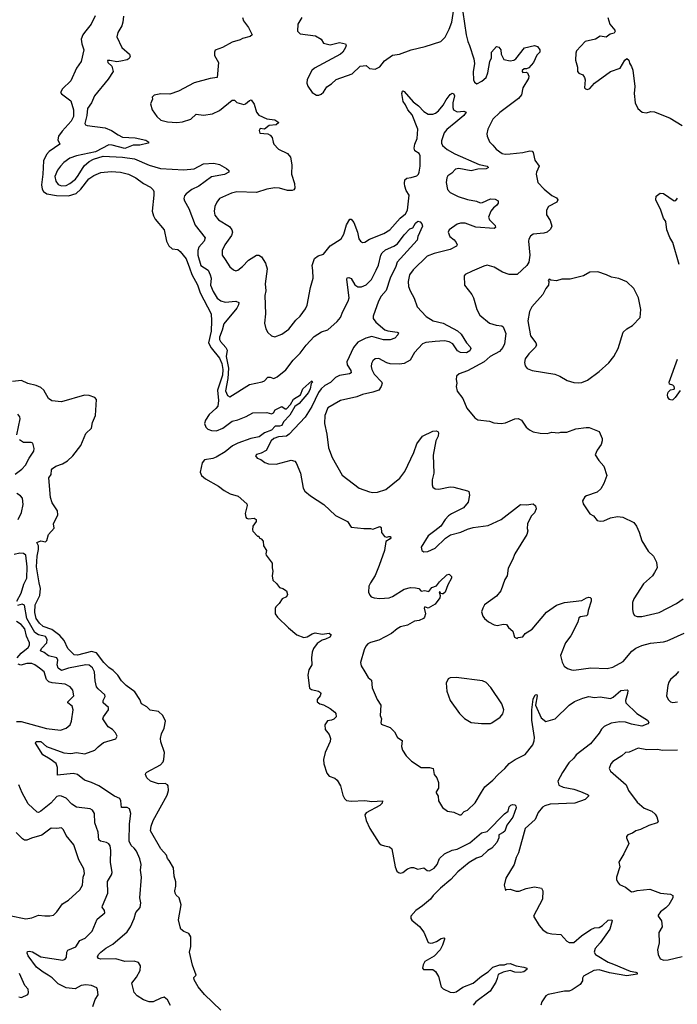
# Model space of a CAD drawing. Extents: x 2086813 to 2278017, y 548126 to 753336.
# Tile 333 of 461: x 2193043 to 2198743, y 706382 to 714915. Entities that reach past the tile are written whole.
import ezdxf

# ---------------------------------------------------------------- set-up
doc = ezdxf.new("R2010")
doc.units = 0

msp = doc.modelspace()

# ---------------------------------------------------------------- linework, layer by layer
at = {"layer": '0CON10XD'}
for points in [[(2195487.2, 714932.8), (2195454.2, 714875.8), (2195451.2, 714815), (2195475, 714791.2), (2195606.7, 714775), (2195656.7, 714745), (2195675, 714711.2), (2195735, 714696.2), (2195815, 714716), (2195867.5, 714705), (2195872.5, 714695), (2195866.7, 714675), (2195843.3, 714635), (2195825, 714616.7), (2195598, 714495), (2195576, 714475), (2195535, 714397.5), (2195532, 714365), (2195539.3, 714339.3), (2195578.8, 714285), (2195615, 714261.4), (2195635, 714260), (2195655, 714269.2), (2195675, 714288), (2195705, 714334.2), (2195745, 714360.6), (2195785, 714395.6), (2195924.4, 714445.6), (2195995, 714511.2), (2196045, 714517.5), (2196075, 714492.5), (2196125, 714486.7), (2196164.1, 714505.9), (2196205, 714558), (2196275, 714606.9), (2196335, 714616.7), (2196435, 714654.3), (2196558.5, 714681.5), (2196694.2, 714725.8), (2196732, 714765), (2196765, 714832), (2196787.8, 714895), (2196806, 715005)], [(2196885, 714980), (2196912.2, 714785), (2196926.5, 714725), (2196941.9, 714691.9), (2196979.2, 714575), (2196986.2, 714535), (2196974.2, 714464.2), (2196976.7, 714395), (2196985, 714372.5), (2197005, 714360), (2197047.5, 714382.5), (2197086.2, 714415), (2197102, 714455), (2197117.7, 714552.3), (2197132.5, 714585), (2197133.8, 714635), (2197175, 714683.8), (2197195, 714676), (2197213.8, 714655), (2197217.5, 714615), (2197240.7, 714570.7), (2197295, 714559.2), (2197325, 714564.2), (2197344.2, 714575.8), (2197418.6, 714671.4), (2197505, 714692), (2197532, 714682), (2197551.2, 714655), (2197552.5, 714635), (2197525, 714606.7), (2197496.2, 714545), (2197455, 714498.8), (2197435, 714488.8), (2197415, 714488.6), (2197399.2, 714475), (2197398, 714465), (2197405, 714456.2), (2197435, 714460), (2197445, 714453.3), (2197455.8, 714425), (2197452, 714405), (2197405.6, 714325), (2197392.5, 714265), (2197367.9, 714232.1), (2197205, 714110), (2197145, 714052.9), (2197100.8, 713965), (2197090.8, 713925), (2197094, 713905), (2197115.9, 713855.9), (2197145, 713828.8), (2197171.7, 713791.7), (2197225, 713755.8), (2197250.3, 713750.3), (2197295, 713751.8), (2197405, 713764), (2197465, 713778.7), (2197484.7, 713774.7), (2197493.8, 713765), (2197507.4, 713697.4), (2197546, 713645), (2197522, 713595), (2197518.8, 713575), (2197533.8, 713505), (2197590, 713445), (2197655, 713392), (2197695, 713371.2), (2197706.2, 713355), (2197698.8, 713335), (2197627.5, 713295), (2197608.1, 713265), (2197608.1, 713225), (2197641.9, 713175), (2197654.3, 713125), (2197645, 713100), (2197615.7, 713074.3), (2197585.7, 713064.3), (2197492.5, 713057.5), (2197471.7, 713038.3), (2197456.1, 713013.9), (2197452.5, 712995), (2197466.2, 712875), (2197456.2, 712815), (2197440, 712785), (2197355, 712707.5), (2197285, 712706.2), (2197228.5, 712728.5), (2197155, 712770), (2197095, 712786.9), (2197065, 712780), (2196965, 712736.7), (2196905, 712706.2), (2196896.7, 712695), (2196898, 712615), (2196961.2, 712535), (2196975.8, 712505.8), (2197005.7, 712405), (2197030.8, 712355), (2197115, 712284.4), (2197173.4, 712266.6), (2197221.5, 712261.5), (2197235, 712252.5), (2197256.2, 712195), (2197244.5, 712105), (2197231.4, 712075), (2197200.9, 712039.1), (2197121.4, 711995), (2197070.2, 711949.8), (2196925, 711870.8), (2196853, 711847), (2196830, 711825), (2196826.4, 711796.4), (2196833.3, 711765), (2196827.5, 711735), (2196833.8, 711695), (2196883.2, 711633.2), (2196919.1, 711549.1), (2196986.7, 711465), (2197015, 711448.8), (2197115, 711436.7), (2197151.7, 711421.7), (2197215, 711417.1), (2197255, 711420.8), (2197335, 711455.8), (2197365, 711458.8), (2197393.9, 711443.9), (2197433.3, 711385), (2197461.2, 711361.2), (2197495, 711344), (2197555, 711330.8), (2197615, 711330), (2197655, 711339.2), (2197713.6, 711333.6), (2197735, 711342), (2197785, 711342), (2197865, 711370), (2197952.3, 711382.3), (2197979.7, 711379.7), (2198065, 711347.5), (2198092.5, 711285), (2198093.3, 711265), (2198083.3, 711235), (2198048.8, 711185), (2198032.5, 711145), (2198063.3, 711095), (2198106.7, 711045), (2198133.3, 710965), (2198106.2, 710895), (2198080.5, 710849.5), (2198048.3, 710821.7), (2197955, 710790), (2197940.5, 710779.5), (2197920, 710745), (2197928.3, 710718.3), (2197985, 710633.3), (2198017.5, 710615), (2198050, 710575), (2198075, 710570), (2198105, 710573.3), (2198165, 710598.8), (2198225, 710610), (2198270, 710605), (2198367, 710557), (2198390, 710525), (2198412.5, 710475), (2198435, 710398.8), (2198489.5, 710309.5), (2198537.5, 710265), (2198564.2, 710215), (2198569.2, 710165), (2198546, 710125), (2198528, 710095), (2198450.8, 710025), (2198365, 709896), (2198355.6, 709865), (2198354.4, 709805), (2198361.2, 709771.2), (2198372.3, 709752.3), (2198395, 709743.3), (2198435, 709742), (2198585, 709779.2), (2198735, 709856.7), (2198795, 709896)], [(2193697.7, 714947.7), (2193663.1, 714875), (2193605, 714804.2), (2193591.1, 714785), (2193576, 714745), (2193580.8, 714705), (2193597.5, 714655), (2193575, 714553.3), (2193536, 714495), (2193485.4, 714384.6), (2193414.2, 714315), (2193397.5, 714285), (2193405, 714272), (2193485, 714212.5), (2193510.3, 714135), (2193508, 714075), (2193488.7, 714035), (2193410.2, 713949.8), (2193380.4, 713905), (2193371.9, 713875), (2193390, 713835), (2193296.8, 713773.2), (2193274.5, 713745.5), (2193248.8, 713691.2), (2193243.8, 713575), (2193232.5, 713485), (2193236.7, 713445), (2193249.1, 713425), (2193277.2, 713407.2), (2193362.8, 713392.8), (2193465, 713389.8), (2193531.5, 713408.5), (2193573.7, 713446.3), (2193641.8, 713535), (2193685, 713565.4), (2193745, 713589.6), (2193835, 713600.8), (2193917.5, 713595), (2193986.2, 713575), (2194048.8, 713545), (2194116.8, 713496.8), (2194176.7, 713465), (2194199.7, 713439.7), (2194206, 713425), (2194205.8, 713395.8), (2194192.3, 713255), (2194201.2, 713215), (2194217.5, 713185), (2194294.2, 713095), (2194315.6, 712995), (2194335.6, 712955), (2194365, 712930.6), (2194412.4, 712922.4), (2194435, 712905.8), (2194485, 712842.9), (2194514.2, 712765), (2194535.7, 712705.7), (2194585, 712616), (2194607.8, 712547.8), (2194701.1, 712365), (2194705.8, 712305), (2194701.1, 712215), (2194678.2, 712115), (2194702.3, 712072.3), (2194775, 711981.2), (2194794.8, 711935), (2194804.5, 711885), (2194801.4, 711835), (2194758.6, 711705), (2194765.2, 711614.8), (2194759.7, 711565), (2194744.2, 711545), (2194684, 711495), (2194653, 711445), (2194644.2, 711415.8), (2194655.9, 711385), (2194675, 711366.6), (2194705.6, 711355.6), (2194747.9, 711352.1), (2194803.6, 711375), (2194885, 711436.5), (2194935, 711448.5), (2195004.6, 711475.4), (2195065, 711508.8), (2195185, 711510), (2195225, 711500), (2195242.5, 711507.5), (2195256.7, 711535), (2195315, 711562), (2195345, 711542.5), (2195355, 711543.3), (2195390.3, 711579.7), (2195415, 711625.8), (2195476.7, 711665), (2195496.7, 711715), (2195575, 711786.7), (2195580, 711775), (2195568, 711762), (2195560.9, 711715), (2195545, 711685.6), (2195465, 711589.2), (2195428.1, 711561.9), (2195385, 711488.8), (2195330, 711430), (2195315, 711398.9), (2195295, 711391.4), (2195258.2, 711391.8), (2195225, 711358), (2195165.2, 711334.8), (2195119.6, 711300.4), (2195045, 711285.7), (2194934.8, 711245.2), (2194887.6, 711222.4), (2194825, 711170.6), (2194745, 711124.3), (2194716.6, 711113.4), (2194645, 711102), (2194623.3, 711075), (2194606.7, 710995), (2194620, 710965), (2194652.5, 710935), (2194765, 710873.8), (2194813.8, 710835), (2194866.2, 710805), (2194935.5, 710785.5), (2195010.7, 710720.7), (2195013.8, 710705), (2194996.7, 710635), (2195004, 710605), (2195010, 710595), (2195025, 710588.8), (2195074.1, 710595.9), (2195091.2, 710585), (2195091.2, 710565), (2195064.1, 710525.9), (2195060, 710495), (2195065, 710482.5), (2195105, 710440), (2195115, 710440), (2195120, 710425), (2195136.4, 710416.4), (2195152.5, 710395), (2195157.5, 710355), (2195181.2, 710315), (2195176.2, 710285), (2195180, 710275), (2195231.2, 710205), (2195230, 710165), (2195236.7, 710135), (2195231.2, 710095), (2195237.5, 710057.5), (2195269.3, 710029.3), (2195293.9, 709993.9), (2195325, 709986.7), (2195354.2, 709964.2), (2195364, 709935), (2195355.8, 709914.2), (2195317.5, 709895), (2195292.5, 709855), (2195263.9, 709826.1), (2195257, 709813), (2195257.5, 709765), (2195277, 709737), (2195372.5, 709645), (2195443.9, 709583.9), (2195505, 709561.2), (2195535, 709566), (2195577.2, 709592.8), (2195605, 709601.6), (2195665, 709590), (2195725, 709597.8), (2195742, 709585), (2195730, 709565), (2195695, 709546.2), (2195665, 709538.5), (2195621.9, 709508.1), (2195589.6, 709465), (2195577.8, 709435), (2195570.8, 709385), (2195575.8, 709325), (2195549.1, 709280.9), (2195540.8, 709235), (2195555, 709122.9), (2195570.9, 709110.9), (2195634, 709095), (2195650, 709085), (2195654.2, 709075), (2195648, 709055), (2195620.8, 709025), (2195622.5, 709005), (2195644.2, 708985), (2195676.7, 708976.7), (2195735, 708946.9), (2195774, 708915), (2195782.3, 708902.3), (2195786.2, 708875), (2195766.4, 708853.6), (2195745, 708844.2), (2195710.3, 708839.7), (2195687.5, 708805), (2195690, 708765), (2195725, 708721.2), (2195738.1, 708685), (2195735, 708660), (2195690.9, 708565), (2195675.3, 708505), (2195679.4, 708465), (2195706.2, 708385), (2195725, 708358.5), (2195775, 708341.8), (2195794.5, 708325), (2195822.7, 708275), (2195842.5, 708195), (2195859.2, 708165), (2195875, 708150), (2195915, 708141.8), (2196035, 708148.8), (2196095, 708140), (2196186.7, 708145), (2196185.7, 708125), (2196165.7, 708105), (2196047.1, 708042.9), (2196035.6, 708024.4), (2196047.5, 707975), (2196077.2, 707905), (2196160.2, 707780.2), (2196175.5, 707765), (2196204.4, 707754.4), (2196247.5, 707747.5), (2196270, 707730), (2196296.6, 707575), (2196312.1, 707535), (2196325, 707523.5), (2196345, 707520), (2196363.3, 707525), (2196403.3, 707555), (2196435, 707568), (2196455, 707568), (2196495, 707553.8), (2196545, 707566.2), (2196575, 707542.5), (2196595, 707538), (2196635, 707562.9), (2196661.4, 707595), (2196682.9, 707645), (2196724.7, 707685.3), (2196792.4, 707717.6), (2196835, 707726.7), (2196945, 707781.5), (2197045, 707868), (2197095, 707878.8), (2197245, 708033.8), (2197277.5, 708055), (2197286, 708095), (2197300.7, 708109.3), (2197315, 708114.4), (2197335, 708110.8), (2197343.1, 708103.1), (2197347.1, 708085), (2197318.1, 708005), (2197266, 707935)], [(2193941.5, 714945), (2193937.9, 714895), (2193927.5, 714862.5), (2193892.5, 714805), (2193884.2, 714765.8), (2193928.1, 714675), (2193993.8, 714615), (2194001.2, 714595), (2193991.2, 714578.8), (2193975, 714568.6), (2193920, 714555), (2193885, 714550.8), (2193825, 714562.5), (2193805, 714560), (2193807.5, 714545), (2193842.7, 714512.7), (2193854, 714465), (2193810.6, 714399.4), (2193690, 714255), (2193664.3, 714195), (2193630, 714145), (2193625.3, 714084.7), (2193607.5, 714015), (2193612.5, 714002.5), (2193626.7, 713996.7), (2193785, 713978.1), (2193839.6, 713955), (2193895, 713916.4), (2193935, 713897.1), (2194045, 713892.2), (2194135, 713870), (2194162.5, 713855), (2194157.5, 713845), (2194085, 713827.1), (2194025, 713827.5), (2193955, 713798.8), (2193845, 713829.1), (2193815, 713830.6), (2193701.1, 713768.9), (2193533.8, 713735), (2193477.1, 713715), (2193425, 713676.5), (2193395, 713645.6), (2193370.1, 713609.9), (2193348.4, 713555), (2193354.7, 713515), (2193375, 713487.5), (2193405, 713476.3), (2193445, 713479.5), (2193477.3, 713495), (2193525.5, 713534.5), (2193550.9, 713565), (2193601.9, 713648.1), (2193645, 713685.6), (2193683.8, 713706.2), (2193765, 713732.2), (2193933.1, 713723.1), (2194039.2, 713709.2), (2194165.3, 713655.3), (2194264.7, 713624.7), (2194465, 713612.7), (2194555, 713622.8), (2194635, 713664.5), (2194725, 713671.9), (2194775, 713660), (2194836.2, 713625), (2194855, 713607.5), (2194855, 713593.3), (2194817.8, 713572.2), (2194706.5, 713553.5), (2194595, 713471.2), (2194535, 713443.1), (2194484.6, 713405.4), (2194472.4, 713387.6), (2194465.8, 713365), (2194471.4, 713345), (2194509.8, 713279.8), (2194564.4, 713135), (2194650.6, 713025), (2194641.1, 712995), (2194594.5, 712945), (2194586.2, 712915), (2194586.6, 712875), (2194612, 712785), (2194675.2, 712745.2), (2194695.2, 712705.2), (2194702.9, 712675), (2194698, 712615), (2194718.5, 712558.5), (2194755, 712501.5), (2194787.4, 712477.4), (2194825, 712468.2), (2194916.8, 712476.8), (2194941.2, 712465), (2194939.2, 712445), (2194923.6, 712415), (2194811.2, 712278.8), (2194798.6, 712225), (2194774.2, 712165), (2194774.2, 712145), (2194782.6, 712125), (2194830.7, 712075), (2194839.9, 712049.9), (2194833.9, 711996.1), (2194853.9, 711895), (2194847.1, 711805), (2194827.6, 711697.6), (2194845, 711657.5), (2194865, 711647.8), (2195035, 711752.5), (2195145, 711775.4), (2195164, 711786), (2195195, 711816.9), (2195215, 711817.1), (2195245, 711805.7), (2195275, 711819.2), (2195350.2, 711879.8), (2195413.3, 711965), (2195475, 712025.8), (2195525, 712093.8), (2195595, 712170), (2195658.8, 712211.2), (2195715, 712228.6), (2195795, 712298.9), (2195825, 712335.7), (2195843, 712387)], [(2194974.2, 714934.2), (2194984, 714905), (2195025, 714847.5), (2195057.5, 714785), (2195041.7, 714768.3), (2194975, 714752.5), (2194955, 714740), (2194885, 714720), (2194800, 714675), (2194738.3, 714651.7), (2194730, 714635), (2194731.2, 714605), (2194766.7, 714545), (2194755.8, 714414.2), (2194694.3, 714405.7), (2194555, 714368.1), (2194418.8, 714295), (2194345, 714270), (2194265, 714273.8), (2194208.3, 714261.7), (2194190, 714245), (2194192.5, 714225), (2194177.5, 714185), (2194190.8, 714135), (2194232.9, 714075), (2194265, 714044.4), (2194325, 714028.9), (2194405, 714023.1), (2194455, 714028.6), (2194525, 714054.3), (2194572.5, 714097.5), (2194635, 714086.9), (2194715, 714098.9), (2194775, 714128.6), (2194885, 714218.8), (2194905, 714216.7), (2194925, 714197.5), (2194985, 714180), (2195000, 714185), (2195033.9, 714216.1), (2195049.3, 714219.3), (2195075, 714182.5), (2195094.3, 714114.3), (2195115, 714088.8), (2195185, 714055.8), (2195255, 714046), (2195290, 714025), (2195265, 714003.3), (2195205, 713996.7), (2195165, 713967.5), (2195128.3, 713971.7), (2195117.5, 713955), (2195123, 713933), (2195195, 713926.7), (2195212.5, 713915), (2195230, 713895), (2195238.8, 713855), (2195247.1, 713837.1), (2195285, 713793.3), (2195364.4, 713754.4), (2195390, 713725), (2195402.1, 713657.9), (2195398.9, 713575), (2195424.2, 713495), (2195428.8, 713455), (2195418.8, 713441.2), (2195403.9, 713436.1), (2195363.9, 713436.1), (2195295.5, 713455.5), (2195255, 713458.1), (2195185, 713446.9), (2195095, 713417.1), (2194925, 713422.5), (2194878.5, 713411.5), (2194774.4, 713365), (2194752.5, 713335), (2194735.4, 713295), (2194728.5, 713255), (2194735, 713220), (2194765, 713181.4), (2194862.6, 713122.6), (2194882.9, 713095), (2194887.1, 713075), (2194877.5, 713045), (2194822.2, 712965), (2194797.5, 712915), (2194798.6, 712875), (2194825, 712836), (2194865, 712772.5), (2194895, 712746.7), (2194915, 712738.8), (2194935, 712743.8), (2194975, 712775.8), (2195027.5, 712832.5), (2195095, 712874.2), (2195115.7, 712875.7), (2195140, 712860), (2195174.7, 712804.7), (2195186.8, 712755), (2195170, 712625), (2195176.4, 712565), (2195169.1, 712525), (2195173.8, 712365), (2195166.2, 712285), (2195176.7, 712235), (2195192.5, 712205), (2195225, 712176.7), (2195255, 712167.5), (2195315, 712190), (2195375, 712233.3), (2195437.6, 712312.4), (2195474.2, 712345), (2195521.3, 712408.7), (2195535, 712442.5), (2195564.5, 712595.5), (2195588.1, 712675), (2195585, 712742.5), (2195578.5, 712785), (2195599.2, 712845), (2195630.9, 712869.1), (2195675, 712882.5), (2195733.7, 712956.4), (2195830, 713015), (2195851.5, 713055), (2195875, 713136.7), (2195905, 713187.5), (2195915, 713187.5), (2195937.9, 713157.9), (2195970, 713075), (2195982.5, 713015), (2195995.8, 712995.8), (2196015, 712983.8), (2196035, 712986.2), (2196075.7, 713014.3), (2196198.9, 713061.1), (2196250.8, 713095), (2196340, 713195), (2196386.2, 713233.8), (2196404.5, 713265), (2196418.6, 713395), (2196394.3, 713435), (2196381.4, 713471.4), (2196377.5, 713495), (2196382, 713528), (2196397.3, 713542.7), (2196435, 713546.5), (2196485, 713562.2), (2196498.9, 713575), (2196506, 713594), (2196513.2, 713645), (2196513.1, 713735), (2196505, 713756), (2196468.6, 713778.6), (2196461.4, 713801.4), (2196466.7, 713835), (2196487.1, 713885), (2196495.4, 713965), (2196445, 714090.8), (2196407.5, 714135), (2196387.6, 714177.6), (2196367.1, 714205), (2196355.8, 714275), (2196361.2, 714295), (2196365, 714298.8), (2196375, 714293.8), (2196453.1, 714203.1), (2196499.6, 714169.6), (2196545, 714118.8), (2196585, 714096.7), (2196625, 714096.7), (2196646.7, 714105), (2196673.9, 714126.1), (2196715, 714173.8), (2196739.1, 714220.9), (2196775, 714266.2), (2196791.7, 714278.3), (2196803.3, 714275), (2196811.5, 714255), (2196796.9, 714195), (2196796.1, 714155), (2196802.5, 714135), (2196835, 714116.9), (2196893.3, 714123.3), (2196913.8, 714115), (2196893.5, 714085), (2196822.6, 714027.4), (2196745, 713962.1), (2196722.4, 713935), (2196698.8, 713865), (2196697.8, 713845), (2196706.9, 713825), (2196749.7, 713789.7), (2196815, 713752), (2197025, 713661.5), (2197095, 713646.4), (2197106.2, 713635), (2197085, 713621.8), (2197015, 713618.5), (2196955, 713606.5), (2196850, 713625), (2196821.5, 713618.5), (2196790, 713585), (2196755, 713561.2), (2196744.5, 713545.5), (2196739.4, 713505), (2196752.1, 713442.1), (2196775, 713416.2), (2196845, 713383.8), (2196925, 713357.5), (2197002.6, 713342.6), (2197035, 713328.1), (2197055, 713330), (2197125, 713361.8), (2197165, 713359.5), (2197189.2, 713345), (2197190.6, 713325), (2197176.9, 713305), (2197148.6, 713285), (2197126.8, 713255), (2197107.3, 713205), (2197115, 713181.9), (2197165, 713131.2), (2197166.9, 713115), (2197155.8, 713105), (2196996.9, 713116.9), (2196905, 713153.1), (2196865, 713152.2), (2196835, 713143.1), (2196766.2, 713095), (2196757.5, 713075), (2196770.8, 713035), (2196807.8, 713007.8), (2196827.1, 712985), (2196834.2, 712965), (2196828.7, 712951.3), (2196775, 712924.5), (2196635, 712889.6), (2196574.2, 712865), (2196452.7, 712747.3), (2196421.1, 712705), (2196408.8, 712645), (2196414, 712604), (2196427.1, 712565), (2196461.9, 712501.9), (2196487.2, 712427.2), (2196565, 712342.2), (2196628, 712305), (2196715, 712283.8), (2196838.3, 712218.3), (2196869.7, 712189.8), (2196915, 712114.2), (2196948.7, 712078.7), (2196954.3, 712065), (2196945.6, 712045), (2196915, 712029.3), (2196865, 712031.5), (2196836.5, 712046.5), (2196796.7, 712105), (2196765, 712123.5), (2196725, 712132.7), (2196645, 712127.6), (2196563.1, 712116.9), (2196533.5, 712106.5), (2196465, 712031.9), (2196426.6, 711963.4), (2196375, 711936), (2196335, 711931.2), (2196255, 711934), (2196225, 711942), (2196155, 711978.6), (2196125, 711975.8), (2196105, 711958.8), (2196091.9, 711935), (2196089.1, 711910.9), (2196095, 711883.3), (2196115, 711844.2), (2196180.8, 711775), (2196184.2, 711765), (2196177.5, 711735), (2196155, 711704.2), (2196103.7, 711686.3), (2196015, 711667.5), (2195965, 711647.5), (2195825, 711615.7), (2195715, 711551.2), (2195687.5, 711485), (2195684.1, 711415.9), (2195705.8, 711324.2), (2195719.2, 711205), (2195750.9, 711120.9), (2195837, 710967), (2195985, 710855.8), (2196075, 710822.5), (2196105, 710818), (2196145, 710822), (2196217, 710843), (2196338.2, 710941.8), (2196380.5, 710999.5), (2196458.1, 711165), (2196485, 711240), (2196535, 711306.2), (2196625, 711348), (2196653, 711353), (2196667.5, 711345), (2196672.5, 711335), (2196670, 711305), (2196651.2, 711265), (2196628.3, 711141.7), (2196633.1, 710985), (2196618.8, 710928.8), (2196618, 710885), (2196624.1, 710864.1), (2196645, 710848.8), (2196675, 710846), (2196773, 710867), (2196805, 710864.3), (2196925, 710832.5), (2196936.2, 710825), (2196943.3, 710795), (2196929.2, 710735), (2196890.8, 710685), (2196785, 710634.2), (2196758.8, 710615), (2196732, 710585), (2196694, 710525), (2196642, 710485), (2196585, 710443.3), (2196524, 710345), (2196527.5, 710315), (2196545, 710303.8), (2196580, 710305), (2196645, 710336.7), (2196735, 710422.5), (2196778.3, 710451.7), (2196866.7, 710475), (2196925, 710500.6), (2196975, 710514.5), (2197105, 710532.2), (2197217.6, 710582.4), (2197385, 710713.8), (2197435, 710711.2), (2197495, 710718.9), (2197515, 710702.5), (2197521.1, 710675), (2197505, 710641.2), (2197477.5, 710612.5), (2197444.3, 710545), (2197441.2, 710505), (2197446.7, 710485), (2197437.5, 710455), (2197333.8, 710285), (2197316, 710235), (2197277.9, 710162.1), (2197269.2, 710095), (2197249.2, 710065), (2197212.5, 709965), (2197175, 709919.2), (2197073.3, 709845), (2197056.2, 709815), (2197046.7, 709785), (2197058.8, 709745), (2197073.3, 709725), (2197107.9, 709697.9), (2197155, 709672), (2197184.1, 709664.1), (2197235, 709676.2), (2197263.3, 709673.3), (2197278.8, 709648.8), (2197317.5, 709615), (2197332.5, 709565), (2197355, 709552.5), (2197365, 709560), (2197405, 709566.7), (2197423.6, 709596.4), (2197485, 709634), (2197610.3, 709779.7), (2197695, 709842), (2197765, 709864.3), (2197915, 709882), (2197955, 709906.2), (2197975, 709910), (2197988.8, 709908.8), (2197998, 709898), (2197996.2, 709875)], [(2198140.8, 714935), (2198158.8, 714875), (2198201.2, 714825), (2198203.3, 714815), (2198195, 714797.5), (2198160.5, 714789.5), (2198125.8, 714764.2), (2198075, 714772), (2198035, 714746.2), (2197945, 714725.8), (2197870.6, 714645), (2197863.3, 714625), (2197859.4, 714565), (2197877.5, 714505), (2197878.6, 714465), (2197890.3, 714450.3), (2197925, 714436.2), (2197938.8, 714415), (2197943.8, 714395), (2197940, 714325), (2197947, 714317), (2197965, 714310), (2197985, 714317.5), (2198024.2, 714365.8), (2198163.3, 714465), (2198247.5, 714495), (2198287.5, 714565), (2198305, 714577.5), (2198322.5, 714565), (2198328.3, 714538.3), (2198345, 714510), (2198358.3, 714478.3), (2198375.9, 714335.9), (2198370, 714275), (2198377.5, 714195), (2198400, 714145), (2198437.5, 714115), (2198475, 714109.2), (2198515, 714119.2), (2198545, 714115.7), (2198682.2, 714062.2), (2198785, 713998.8)], [(2198758, 712795), (2198704.2, 712985), (2198678.3, 713028.3), (2198652.9, 713095), (2198642.9, 713165), (2198622.9, 713195), (2198600.8, 713265), (2198557.5, 713355), (2198560, 713385), (2198595, 713412.5), (2198625, 713407.5), (2198715, 713346.7), (2198730.7, 713349.3), (2198745, 713367.5)], [(2195843, 712387), (2195888.9, 712475), (2195898.1, 712505), (2195878.9, 712665), (2195882.4, 712677.6), (2195895, 712680.6), (2195915, 712672.2), (2195947.2, 712617.2), (2195975, 712600.5), (2196005, 712600), (2196045, 712617.8), (2196091.1, 712665), (2196134.1, 712745), (2196152.5, 712787.5), (2196174.2, 712875), (2196185.4, 712895), (2196215, 712920.3), (2196285, 712951.3), (2196317.4, 712972.6), (2196375, 713052.1), (2196425, 713103.8), (2196449.4, 713110.6), (2196475, 713152), (2196495, 713168.8), (2196515, 713163.3), (2196529.2, 713145), (2196534.2, 713125), (2196494.7, 713035.3), (2196487.5, 713005), (2196313.8, 712813.8), (2196301.9, 712775), (2196254.6, 712675), (2196220.4, 712569.6), (2196175, 712519.2), (2196153.3, 712475), (2196106.4, 712346.4), (2196105.9, 712325.9), (2196130.8, 712295), (2196208.5, 712228.5), (2196235, 712218), (2196315, 712208), (2196325, 712200), (2196322, 712185), (2196295, 712156.5), (2196255, 712139.5), (2196195, 712140.3), (2196095, 712169.5), (2196044.5, 712155.5), (2195975, 712120.8), (2195935, 712074.4), (2195879.8, 711950.2), (2195881.8, 711925), (2195913.3, 711875), (2195915.8, 711855), (2195902.8, 711847.2), (2195815, 711832.7), (2195779.4, 711815), (2195737.9, 711772.1), (2195687.3, 711745), (2195656.1, 711715), (2195634.2, 711685), (2195575, 711563.8), (2195518.2, 711471.8), (2195377.9, 711322.1), (2195355, 711307.1), (2195285, 711300.6), (2195245, 711285.3), (2195223.9, 711265), (2195178.2, 711181.8), (2195135, 711158.8), (2195095, 711146.2), (2195086.7, 711135), (2195102.5, 711115), (2195133.6, 711103.6), (2195167.7, 711077.7), (2195200, 711065), (2195265, 711062.5), (2195395, 711099.2), (2195428.8, 711088.8), (2195440, 711075), (2195477.1, 710985), (2195498.6, 710855), (2195515, 710828), (2195562.5, 710787.5), (2195678.8, 710715), (2195779.1, 710619.1), (2195883.3, 710565), (2195915, 710517.5), (2196025, 710506), (2196085, 710506.7), (2196105, 710500), (2196165, 710524.2), (2196175.6, 710515), (2196180, 710470), (2196205, 710437.5), (2196225, 710430), (2196242.3, 710437.7), (2196256.2, 710435), (2196259.2, 710425), (2196253.8, 710415), (2196216.2, 710393.8), (2196205.7, 710314.3), (2196158.8, 710185), (2196122.7, 710097.3), (2196082.5, 710035), (2196070, 710005), (2196066.2, 709955), (2196077.7, 709927.7), (2196090, 709915), (2196115, 709904.2), (2196165, 709899.4), (2196245, 709905.6), (2196275, 709915.6), (2196375, 709979.4), (2196430, 709995), (2196475, 709992.5), (2196502.5, 709985), (2196522.5, 709962.5), (2196555, 709968), (2196590, 709960), (2196614, 709995), (2196655, 710010), (2196681.4, 710045), (2196745, 710104), (2196765, 710108.8), (2196785, 710090), (2196786.9, 710075), (2196753.1, 710016.9), (2196731.4, 709955), (2196715, 709940), (2196705, 709938.8), (2196692.5, 709942.5), (2196685, 709957.5), (2196680, 709955), (2196688.8, 709925), (2196685.7, 709905), (2196645, 709850.8), (2196585, 709814), (2196554, 709826), (2196548.8, 709815), (2196560, 709765), (2196552.5, 709737.5), (2196542, 709725), (2196505, 709709.4), (2196465.9, 709704.1), (2196405, 709668.1), (2196345, 709652.2), (2196315, 709636.9), (2196265, 709595.6), (2196155, 709536.7), (2196085, 709518.6), (2196060, 709505), (2196042, 709485), (2196028, 709455), (2195996.7, 709345), (2196003.8, 709315), (2196035, 709263.3), (2196062.5, 709215), (2196092.7, 709192.7), (2196097.5, 709125), (2196142, 709025), (2196174, 708975), (2196167.5, 708885), (2196180, 708855), (2196172.5, 708825), (2196175, 708810), (2196255, 708780), (2196292, 708745), (2196318, 708695), (2196357.5, 708667.5), (2196352.7, 708617.3), (2196360.8, 708585), (2196394.2, 708535), (2196439.7, 708489.7), (2196524.2, 708434.2), (2196595, 708433.3), (2196627.5, 708425), (2196634.2, 708374.2), (2196657.5, 708345), (2196672.5, 708305), (2196672.5, 708255), (2196652.5, 708225), (2196653.3, 708215), (2196670, 708185), (2196672.5, 708145), (2196707, 708087), (2196750, 708055), (2196805, 708046.7), (2196855, 708023.8), (2196870, 708025), (2196895, 708052.5), (2196925, 708063.8), (2196990.9, 708129.1), (2197045, 708220), (2197074, 708266), (2197145, 708325.8), (2197189.2, 708375), (2197247.5, 708425), (2197285, 708470), (2197337.5, 708505), (2197424.1, 708545.9), (2197489.6, 708630.4), (2197502.2, 708665), (2197504.4, 708694.4), (2197483.5, 708845), (2197483.5, 708935), (2197493.5, 709026.5), (2197510.8, 709065), (2197525, 709067.1), (2197529.1, 709055), (2197512.9, 708975), (2197564.4, 708865), (2197605, 708834.3), (2197685, 708857.1), (2197805, 708974), (2197853, 709007), (2197925, 709036.7), (2197975, 709048.8), (2198025, 709042), (2198075, 709045.6), (2198165, 709032.7), (2198187.3, 709042.7), (2198255, 709101.5), (2198308, 709108), (2198313.3, 709103.3), (2198310.8, 709075), (2198292.9, 709015), (2198298, 708995), (2198392, 708902), (2198486.2, 708845), (2198496.4, 708823.6), (2198488.3, 708811.7), (2198435, 708792.2), (2198345, 708809.6), (2198295, 708826.7), (2198245, 708830.7), (2198170.8, 708819.2), (2198110, 708790), (2198085, 708766), (2198065, 708732), (2197991.2, 708638.8), (2197866, 708545), (2197845.7, 708515), (2197804.4, 708475), (2197748.2, 708391.8), (2197707.5, 708315), (2197715, 708281.2), (2197753, 708263), (2197847.6, 708247.6), (2197905, 708227.5), (2197965, 708201.2), (2197973.3, 708195), (2197973.8, 708185), (2197945, 708158.6), (2197855, 708126.7), (2197642.5, 708117.5), (2197595, 708101.9), (2197575, 708089.4), (2197537.8, 708045), (2197512.2, 707985), (2197425.7, 707905), (2197367.1, 707695), (2197345.7, 707654.3), (2197330, 707595), (2197257.5, 707475), (2197242.5, 707415), (2197255, 707370), (2197262.5, 707377.5), (2197295, 707380), (2197345, 707363.3), (2197373, 707363), (2197433.6, 707386.4), (2197505, 707400), (2197565, 707387.5), (2197576.4, 707366.4), (2197573.3, 707295), (2197497.5, 707145), (2197546.7, 707065), (2197578.6, 707028.6), (2197615, 707000.8), (2197655, 706992.5), (2197735, 706988), (2197785, 706928.8), (2197806.8, 706916.8), (2197845, 706918.1), (2197914.1, 706975.9), (2197995, 707030.8), (2198025, 707044), (2198065, 707046.9), (2198094.2, 707065), (2198145, 707112.5), (2198175.7, 707115.7), (2198180, 707105), (2198159.5, 707035), (2198075.4, 706915), (2198030.5, 706865), (2198023.3, 706835), (2198034.4, 706815), (2198048.6, 706805), (2198145, 706747.5), (2198189.8, 706729.8), (2198335, 706668.2), (2198385, 706662), (2198396, 706655), (2198396.7, 706645), (2198305, 706627.9), (2198155, 706655.8), (2198065, 706680), (2198020, 706675), (2197931.2, 706625), (2197921.7, 706608.3), (2197922.5, 706585), (2197900, 706555), (2197830.9, 706509.1), (2197805, 706497.5), (2197765, 706495.8), (2197625, 706468.1), (2197604.3, 706455), (2197569.2, 706405), (2197560.8, 706375)], [(2197885, 711766.7), (2197915, 711772), (2197965, 711792.5), (2198065, 711865.8), (2198148.7, 711941.3), (2198194.4, 711995.6), (2198230, 712065), (2198275, 712206.7), (2198305, 712236.2), (2198356.2, 712265), (2198420.6, 712335), (2198428, 712405), (2198405.8, 712505), (2198365, 712586.2), (2198305, 712643.3), (2198235, 712673.3), (2198173.6, 712683.6), (2198130, 712705), (2198055, 712728.8), (2197985, 712726.7), (2197930, 712695), (2197815, 712665.8), (2197743, 712667), (2197695, 712653.3), (2197648.3, 712658.3), (2197633, 712667), (2197622.5, 712655), (2197630, 712645), (2197627.5, 712615), (2197603.3, 712585), (2197576.7, 712535), (2197483.6, 712426.4), (2197461.4, 712385), (2197448, 712305), (2197469.5, 712175), (2197518, 712115), (2197522, 712095), (2197511.2, 712075), (2197455, 712019.2), (2197425.7, 711975), (2197418.6, 711945), (2197424, 711915), (2197442.7, 711892.7), (2197484.3, 711874.3), (2197682.7, 711842.7), (2197725, 711826), (2197788.3, 711788.3), (2197845, 711770), (2197885, 711766.7)], [(2198767, 711703), (2198725, 711640), (2198705, 711621.2), (2198695, 711616.7), (2198675, 711623.8), (2198662, 711645), (2198658.8, 711665), (2198665, 711686.7), (2198685, 711706.7), (2198715, 711713.3), (2198719.3, 711720.7), (2198717.3, 711737.3), (2198705, 711748.8), (2198677, 711757), (2198673.3, 711775), (2198745, 711972.5)], [(2194785, 706331.2), (2194646.1, 706466.1), (2194591.2, 706535), (2194556.2, 706595), (2194553.3, 706615), (2194572.5, 706635), (2194540.7, 706720.7), (2194513.8, 706835), (2194527.3, 706882.7), (2194525.9, 706965.9), (2194510, 706995), (2194465, 707012.5), (2194440, 707035), (2194432.5, 707052.5), (2194420, 707115), (2194443.3, 707245), (2194426.2, 707305), (2194398.3, 707328.3), (2194390, 707345), (2194386.7, 707365), (2194396.2, 707405), (2194396.7, 707445), (2194381.7, 707491.7), (2194375.8, 707565), (2194338.3, 707628.3), (2194324.3, 707645), (2194314.3, 707675), (2194265, 707731.1), (2194176.4, 707885), (2194181.5, 707925), (2194199.2, 707975), (2194322.5, 708195), (2194331.7, 708235), (2194329.2, 708275), (2194324.4, 708285), (2194305, 708297.1), (2194245, 708294), (2194178, 708315), (2194144.6, 708344.6), (2194133.8, 708375), (2194135, 708386.2), (2194145, 708394), (2194263.5, 708456.5), (2194285, 708482.5), (2194291.2, 708505), (2194297.7, 708565), (2194266.7, 708656.7), (2194263.4, 708685), (2194271.1, 708725), (2194295.5, 708775), (2194306.2, 708835), (2194284.6, 708885), (2194245, 708919.1), (2194175, 708931.9), (2194145, 708961.2), (2194098, 708985), (2194083.8, 709025), (2194040.4, 709090.4), (2193966.3, 709146.3), (2193925, 709185.8), (2193893.3, 709233.3), (2193853.5, 709275), (2193815, 709302.4), (2193771.6, 709345), (2193708.5, 709428.5), (2193665, 709438.9), (2193545, 709408.8), (2193515, 709411.4), (2193461.2, 709465), (2193426.9, 709535), (2193389.5, 709579.5), (2193320.5, 709630.5), (2193246.6, 709656.6), (2193215, 709685.4), (2193185, 709726.9), (2193173, 709777), (2193177.8, 709845), (2193216.7, 709925), (2193222.7, 709985), (2193210.5, 710035), (2193187.8, 710175), (2193194.6, 710265), (2193207.1, 710325), (2193204.4, 710354.4), (2193191.2, 710385), (2193225, 710398.1), (2193265, 710390), (2193278.3, 710401.7), (2193293.3, 710455), (2193341.7, 710508.3), (2193336.7, 710545), (2193374.3, 710625), (2193369.4, 710659.4), (2193325, 710727.1), (2193308.5, 710775), (2193294.3, 710945), (2193316, 710975), (2193319.2, 711015), (2193326, 711025), (2193354.6, 711045.4), (2193415, 711067.5), (2193457.3, 711092.7), (2193502.2, 711135), (2193573.2, 711225), (2193615, 711330), (2193665, 711375.7), (2193674.4, 711425.6), (2193692.4, 711465), (2193699.2, 711485), (2193707.1, 711625), (2193695, 711641.4), (2193645, 711658.6), (2193605, 711662.5), (2193405, 711602.3), (2193321.4, 711611.4), (2193291.6, 711631.6), (2193252.2, 711705), (2193225, 711728.5), (2193185, 711744.8), (2193112.5, 711762.5), (2193058.9, 711788.9), (2192981.2, 711778.8)], [(2193018.3, 711318.3), (2193047.5, 711455), (2193045, 711472.5), (2193025.9, 711495.9)], [(2193003.4, 710976.6), (2193061.3, 711018.7), (2193093.1, 711055), (2193123.6, 711116.4), (2193166.2, 711175), (2193169.3, 711199.3), (2193156.1, 711246.1), (2193141.7, 711251.7), (2193075, 711251.2), (2193040, 711275)], [(2193029.4, 710585), (2193057.1, 710645), (2193074.2, 710715), (2193067.3, 710767.3), (2193049.7, 710789.7), (2193018.5, 710808.5)], [(2193016.6, 709875), (2193054.1, 709945.9), (2193077.2, 710022.8), (2193104.1, 710075.9), (2193108, 710175), (2193095, 710275.6), (2193075, 710290), (2193045, 710291.4), (2192995, 710280)], [(2193275.2, 708615.2), (2193425, 708562.5), (2193485, 708555.3), (2193535, 708564.6), (2193607.9, 708552.1), (2193695, 708583.8), (2193723.3, 708615), (2193769.5, 708650.5), (2193875, 708683.8), (2193886.7, 708705), (2193873.8, 708735), (2193845.8, 708765), (2193808.3, 708788.3), (2193762.9, 708855), (2193768.1, 708875), (2193812.2, 708935), (2193812.5, 708955), (2193767.5, 708995), (2193767.5, 709015), (2193785, 709050), (2193782, 709065), (2193722.5, 709115), (2193708.6, 709135), (2193695.6, 709185), (2193690.5, 709265), (2193675, 709298.6), (2193645, 709320), (2193615, 709323.1), (2193465.2, 709294.8), (2193405, 709276.5), (2193376.4, 709295), (2193368.4, 709325), (2193372.3, 709365), (2193364.1, 709384.1), (2193291.6, 709401.6), (2193255, 709432.3), (2193224.4, 709445), (2193230.5, 709465), (2193277.5, 709515), (2193281.8, 709545), (2193265, 709570.4), (2193205, 709584.8), (2193173, 709605), (2193105.8, 709725.8), (2193085, 709841.9), (2193065, 709850.7), (2193025, 709839.1)], [(2197996.2, 709875), (2197970, 709795), (2197965, 709757.5), (2197955, 709748.8), (2197905, 709741.2), (2197889.5, 709730.5), (2197880, 709695), (2197820.8, 709575), (2197775, 709513.8), (2197731.4, 709405), (2197745, 709347.5), (2197762.7, 709312.7), (2197792.3, 709292.3), (2197825, 709282), (2197845, 709278), (2197995, 709296.9), (2198135, 709293.5), (2198185, 709302.7), (2198275, 709353.1), (2198348, 709442), (2198385, 709469.2), (2198435, 709492.1), (2198512.1, 709512.1), (2198625, 709522.9), (2198655, 709531.5), (2198802.6, 709597.4)], [(2193021.1, 709385), (2193054.5, 709425.5), (2193115, 709473.1), (2193127.1, 709495), (2193128.8, 709515), (2193102.7, 709572.7), (2193086.6, 709635), (2193055, 709674), (2193015, 709700)], [(2193015, 708833.5), (2193055, 708833.8), (2193275, 708773.2), (2193395, 708759.2), (2193445, 708776.2), (2193478.8, 708805), (2193492, 708835), (2193505.5, 708935.5), (2193497.8, 708965), (2193460, 708995), (2193460.8, 709005), (2193512.9, 709055), (2193504.5, 709104.5), (2193478.8, 709135), (2193436.3, 709156.3), (2193325, 709167.3), (2193295, 709177.5), (2193275, 709197.5), (2193255, 709262.9), (2193215, 709296.2), (2193175.2, 709325.2), (2193148.8, 709335), (2193105, 709335.8), (2193051.3, 709321.3), (2193028.7, 709328.7)], [(2198752.3, 709267.7), (2198728.8, 709235), (2198685, 709198), (2198670.6, 709175), (2198661.1, 709145), (2198650.6, 709055), (2198663.3, 709025), (2198684, 709005), (2198705, 708998.5), (2198745, 709004.5)], [(2197045, 708815.8), (2197123, 708817), (2197135, 708822.5), (2197208.6, 708871.4), (2197231.2, 708898.8), (2197240, 708935), (2197222.5, 708985), (2197127.7, 709127.7), (2197085, 709170), (2197055, 709185.7), (2196825, 709214), (2196775, 709211.2), (2196758.3, 709201.7), (2196738.8, 709165), (2196746.7, 709095), (2196773.3, 709015), (2196855, 708903.3), (2196899.5, 708859.5), (2196955, 708823.8), (2197045, 708815.8)], [(2194351.4, 706371.4), (2194325, 706420), (2194295, 706443.8), (2194265, 706436), (2194200, 706405), (2194164.5, 706404.5), (2194115, 706421.4), (2194060, 706455), (2194033.8, 706485), (2194014, 706565), (2194055, 706616.7), (2194087.1, 706675), (2194088.6, 706715), (2194071.2, 706745), (2194035, 706755.7), (2193955, 706753.3), (2193875, 706777.5), (2193745, 706773.5), (2193725, 706780), (2193718.1, 706795), (2193725.6, 706815), (2193745, 706835.6), (2193789.8, 706870.2), (2193850, 706905), (2193975, 707010), (2194002.9, 707055), (2194034.3, 707125), (2194050.7, 707179.3), (2194087.6, 707222.4), (2194093.2, 707263.2), (2194085.4, 707305), (2194098.6, 707485), (2194088.6, 707545), (2194094.4, 707595), (2194084.5, 707644.5), (2194055, 707708.8), (2194036.2, 707735), (2194008.7, 707758.7), (2193991.5, 707795), (2193993.2, 707945), (2194005.6, 708035), (2193995, 708076.7), (2193975, 708087.1), (2193925, 708087.5), (2193920.6, 708145), (2193910, 708165), (2193865, 708186.9), (2193730, 708275), (2193665, 708305.3), (2193605, 708323.6), (2193545, 708373.2), (2193505, 708382), (2193369.3, 708369.3), (2193371.1, 708435), (2193358, 708468), (2193308.1, 708508.1), (2193243.8, 708545), (2193178.6, 708645), (2193185, 708658.5), (2193225, 708658.5), (2193275.2, 708615.2)], [(2198745, 708583.5), (2198612.9, 708582.9), (2198575, 708589.5), (2198478.8, 708588.8), (2198405, 708601.2), (2198325, 708568.8), (2198295, 708563.3), (2198263.6, 708536.4), (2198185, 708486.7), (2198166.7, 708465), (2198153.8, 708425), (2198165, 708403.3), (2198300.8, 708285), (2198319.2, 708235), (2198394, 708134), (2198455, 708083.5), (2198521.2, 708055), (2198551.2, 708031.2), (2198565.9, 708005.9), (2198576.7, 707965), (2198570, 707955), (2198497.2, 707932.8), (2198425, 707897.1), (2198385, 707886.2), (2198353.9, 707866.1), (2198315, 707852.5), (2198303, 707837), (2198302.5, 707825), (2198322.5, 707775), (2198280, 707685), (2198236.2, 707615), (2198246.1, 707573.9), (2198216.7, 707485), (2198216.7, 707465), (2198223.9, 707443.9), (2198241.7, 707421.7), (2198295, 707398.8), (2198345, 707356.7), (2198365, 707358.8), (2198395, 707369.2), (2198505, 707380), (2198596.4, 707346.4), (2198685, 707338), (2198703.8, 707325), (2198705.6, 707305), (2198670.5, 707245), (2198645, 707218.1), (2198598, 707185), (2198576.7, 707155), (2198576.7, 707145), (2198606.2, 707105), (2198611.9, 707055), (2198582.9, 707005), (2198585.7, 706915.7), (2198570.6, 706855), (2198576.9, 706815), (2198595, 706777.5), (2198625.8, 706765.8), (2198665, 706768.1), (2198785, 706797.3)], [(2193675.9, 706364.1), (2193696.4, 706423.6), (2193722.5, 706465), (2193718.3, 706508.3), (2193710, 706525), (2193665, 706545.8), (2193615, 706550.8), (2193575, 706544.4), (2193522.9, 706517.1), (2193445, 706524.5), (2193375, 706561.2), (2193325, 706612.1), (2193290.5, 706635), (2193245, 706660.7), (2193187.7, 706705), (2193115, 706802.9), (2193107.8, 706825), (2193110.3, 706839.7), (2193125, 706844.3), (2193154.2, 706835.8), (2193225, 706793.5), (2193416.2, 706765), (2193435.6, 706775), (2193448.1, 706791.9), (2193450.6, 706835), (2193459.1, 706850.9), (2193529.6, 706880.4), (2193564.3, 706935), (2193609.2, 706955), (2193670.8, 707015), (2193715, 707121.2), (2193781.2, 707175), (2193777.5, 707195), (2193758, 707225), (2193759.2, 707235), (2193806.7, 707345), (2193804.6, 707445.4), (2193839.2, 707505), (2193844.2, 707525), (2193829.5, 707615), (2193833.1, 707715), (2193827.1, 707755), (2193814.4, 707774.4), (2193795, 707784.2), (2193742.5, 707795), (2193727.5, 707807.5), (2193722.2, 707875), (2193694.4, 707955), (2193690, 708035), (2193674.3, 708064.3), (2193655, 708077.5), (2193535, 708091.1), (2193496.1, 708116.1), (2193445, 708168.1), (2193405, 708187.1), (2193385, 708188.6), (2193365, 708182.5), (2193311.8, 708125), (2193225, 708055.7), (2193205, 708045.8), (2193195, 708048), (2193115, 708119.2), (2193062.7, 708215), (2193033.8, 708285)], [(2192955, 707151.5), (2193095, 707123.1), (2193146.8, 707133.2), (2193205, 707153.8), (2193259.5, 707149.5), (2193305, 707149.2), (2193335, 707156.2), (2193365.6, 707184.4), (2193415, 707254), (2193465, 707284.3), (2193562.9, 707375), (2193587.5, 707415), (2193594.3, 707485), (2193603.1, 707515), (2193598.5, 707555), (2193555, 707633.8), (2193512.9, 707765), (2193446.2, 707845), (2193423.3, 707895), (2193405, 707912), (2193365, 707905.8), (2193315, 707910), (2193235, 707847.5), (2193145, 707822.5), (2193105, 707804), (2193085, 707804.6), (2193067.8, 707815), (2193011.5, 707871.5)], [(2197266, 707935), (2197247, 707883), (2197235, 707870), (2197197.5, 707852.5), (2197196, 707825), (2197179.4, 707785), (2197135, 707735.8), (2197101.2, 707715), (2197047.1, 707662.9), (2197002.2, 707647.8), (2196938.9, 707611.1), (2196841, 707529), (2196780.7, 707465), (2196690.8, 707389.2), (2196627.2, 707325), (2196605, 707292.7), (2196535.4, 707234.6), (2196475.9, 707195), (2196434.5, 707145.5), (2196434.1, 707125), (2196441.9, 707111.9), (2196507.2, 707057.2), (2196545, 707008.5), (2196585, 706919.2), (2196605, 706911.9), (2196625.4, 706914.6), (2196654.6, 706925.4), (2196695, 706952), (2196718.8, 706958.8), (2196726.2, 706956.2), (2196726.2, 706946.2), (2196708.9, 706895), (2196686.5, 706855), (2196635, 706798.5), (2196555, 706752.9), (2196539.1, 706725), (2196534.5, 706695), (2196544, 706684), (2196622.8, 706682.8), (2196648.1, 706668.1), (2196672.3, 706622.3), (2196695.2, 706535.2), (2196715, 706515.4), (2196775, 706488), (2196805, 706484.6), (2196825, 706490), (2196885, 706531.3), (2196975, 706566.6), (2197045.6, 706625), (2197105, 706662.7), (2197145, 706704.2), (2197205, 706723.1), (2197245, 706723.1), (2197266.6, 706733.4), (2197295, 706735.4), (2197345, 706717.1), (2197412.5, 706705), (2197440, 706695), (2197440, 706685), (2197414, 706665), (2197385, 706656.8), (2197335, 706660.9), (2197295, 706674.5), (2197235, 706661.3), (2197190.6, 706639.4), (2197180.8, 706605), (2197170.8, 706575), (2197120.6, 706495), (2196996.2, 706405), (2196973.3, 706375)], [(2193035, 706446.7), (2193059.3, 706440.7), (2193113, 706467), (2193120, 706485), (2193116.7, 706515), (2193086.2, 706546.2), (2193040.3, 706650.3)]]:
    msp.add_lwpolyline(points, dxfattribs=at)

doc.saveas('drawing.dxf')
